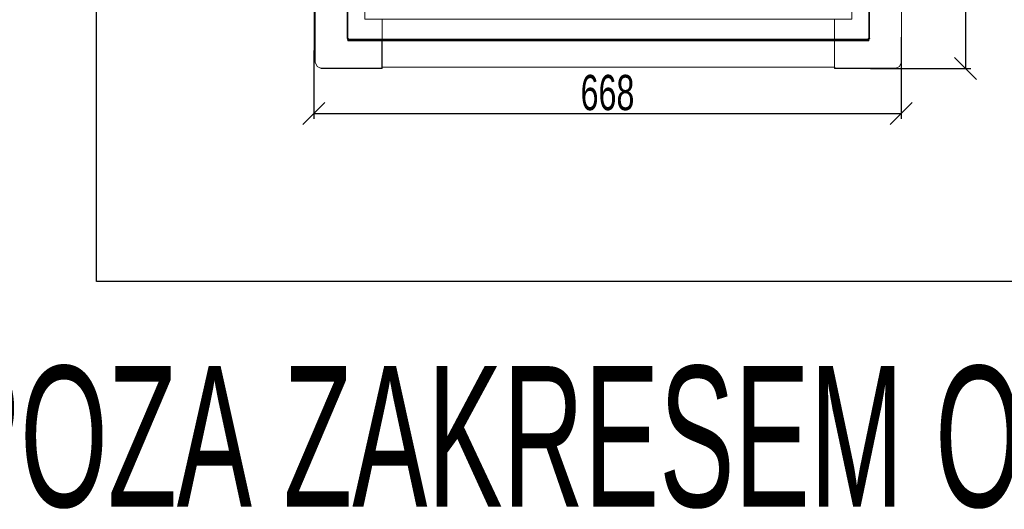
# Model space of a CAD drawing. Header units: millimetres. Extents: x -1290 to 1795, y -4192 to -1311.
# Tile 668 of 1056: x 1347 to 1571, y -2793 to -2681. Entities that reach past the tile are written whole.
import ezdxf

# ---------------------------------------------------------------- set-up
doc = ezdxf.new("R2010")
doc.units = ezdxf.units.MM
doc.linetypes.add('REDNIA', pattern=[0])
doc.layers.add('$EL_istn', color=7, linetype='Continuous', lineweight=15)
doc.layers.add('Aparatura', color=7, linetype='Continuous', lineweight=13)
doc.styles.get("Standard").update_dxf_attribs({"font": 'ARIALN.TTF', "width": 0.8})
doc.dimstyles.new('100', dxfattribs={"dimtxt": 15, "dimasz": 10, "dimexe": 1.25, "dimexo": 0.625, "dimtad": 1, "dimdec": 0, "dimtxsty": 'Standard', "dimblk": 'OBLIQUE', "dimcen": 2.5, "dimadec": 0, "dimazin": 0, "dimtfac": 1, "dimtdec": 0, "dimtmove": 0, "dimatfit": 3, "dimldrblk": 'NONE', "dimfxl": 1, "dimarcsym": 0})

# ---------------------------------------------------------------- blocks, each defined once
blk = doc.blocks.new('_Oblique')
at = {"color": 0, "linetype": 'ByBlock', "lineweight": -2}
blk.add_line((-0.5, -0.5), (0.5, 0.5), dxfattribs=at)
blk = doc.blocks.new('*D371')
at = {"layer": '$EL_istn', "color": 0, "linetype": 'Continuous', "lineweight": -2, "ltscale": 0.1}
for p, q in [((1539.23, -2500.05), (1563.46, -2500.05)), ((1562.21, -2500.05), (1562.21, -2692.45)), ((1540.63, -2692.45), (1563.46, -2692.45))]:
    blk.add_line(p, q, dxfattribs=at)
at = {"layer": 'Defpoints', "color": 0}
for p in [(1538.61, -2500.05), (1540.01, -2692.45), (1562.21, -2692.45)]:
    blk.add_point(p, dxfattribs=at)
at = {"layer": '$EL_istn', "color": 0, "linetype": 'ByBlock', "lineweight": -2, "xscale": 5, "yscale": 5, "zscale": 5}
for p, rotation in [((1562.21, -2500.05), 90), ((1562.21, -2692.45), 270)]:
    blk.add_blockref('_Oblique', p, dxfattribs=dict(at, rotation=rotation))
at = {"layer": '$EL_istn', "color": 0, "lineweight": 5, "insert": (1557.5, -2596.25), "char_height": 8, "attachment_point": 5, "rotation": 90}
blk.add_mtext('962', dxfattribs=at)
blk = doc.blocks.new('_None')
blk = doc.blocks.new('*D372')
at = {"layer": '$EL_istn', "color": 0, "linetype": 'Continuous', "lineweight": -2, "ltscale": 0.1}
for p, q in [((1547.58, -2685.34), (1547.58, -2703.94)), ((1414, -2688.39), (1414, -2703.94)), ((1414, -2702.69), (1547.58, -2702.69))]:
    blk.add_line(p, q, dxfattribs=at)
at = {"layer": 'Defpoints', "color": 0}
for p in [(1547.58, -2684.71), (1414, -2687.77), (1547.58, -2702.69)]:
    blk.add_point(p, dxfattribs=at)
at = {"layer": '$EL_istn', "color": 0, "linetype": 'ByBlock', "lineweight": -2, "xscale": 5, "yscale": 5, "zscale": 5, "rotation": 180}
blk.add_blockref('_Oblique', (1414, -2702.69), dxfattribs=at)
at = {"layer": '$EL_istn', "color": 0, "linetype": 'ByBlock', "lineweight": -2, "xscale": 5, "yscale": 5, "zscale": 5}
blk.add_blockref('_Oblique', (1547.58, -2702.69), dxfattribs=at)
at = {"layer": '$EL_istn', "color": 0, "lineweight": 5, "insert": (1480.79, -2697.98), "char_height": 8, "attachment_point": 5}
blk.add_mtext('668', dxfattribs=at)

msp = doc.modelspace()

# ---------------------------------------------------------------- linework, layer by layer
at = {"layer": 'Aparatura', "color": 7, "lineweight": 13}
for points in [[(1421.53, -2506.85), (1421.53, -2685.58), (1421.53, -2506.85)], [(1421.73, -2506.85), (1421.73, -2685.58), (1421.73, -2506.85)], [(1540.21, -2685.58), (1540.21, -2506.85), (1540.21, -2685.58)], [(1540.42, -2685.58), (1540.42, -2506.85), (1540.42, -2685.58)], [(1414.28, -2691.04), (1414.28, -2678.17), (1414.28, -2691.04)], [(1429.55, -2691.02), (1429.55, -2681.22), (1425.58, -2681.22), (1425.58, -2678.23), (1415.7, -2678.23), (1414.63, -2678.23), (1414.28, -2678.23), (1414.28, -2691.02), (1414.72, -2692), (1415.7, -2692.44), (1429.55, -2692.44), (1429.55, -2692.18), (1429.55, -2691.02)], [(1429.55, -2691.02), (1429.55, -2681.22), (1425.58, -2681.22), (1425.58, -2678.23), (1415.7, -2678.23), (1414.63, -2678.23), (1414.28, -2678.23), (1414.28, -2691.02), (1414.72, -2692), (1415.7, -2692.44), (1429.55, -2692.44), (1429.55, -2692.18), (1429.55, -2691.02)], [(1546.26, -2678.23), (1536.38, -2678.23), (1536.38, -2681.22), (1532.41, -2681.22), (1532.41, -2691.02), (1532.41, -2692.18), (1532.41, -2692.44), (1546.26, -2692.44), (1547.23, -2692), (1547.68, -2691.02), (1547.68, -2678.23), (1547.33, -2678.23), (1546.26, -2678.23)], [(1546.26, -2678.23), (1536.38, -2678.23), (1536.38, -2681.22), (1532.41, -2681.22), (1532.41, -2691.02), (1532.41, -2692.18), (1532.41, -2692.44), (1546.26, -2692.44), (1547.23, -2692), (1547.68, -2691.02), (1547.68, -2678.23), (1547.33, -2678.23), (1546.26, -2678.23)], [(1547.66, -2678.17), (1547.66, -2691.04), (1547.66, -2678.17)], [(1532.41, -2681.22), (1429.55, -2681.22), (1429.55, -2691.02), (1429.55, -2692.18), (1532.41, -2692.18), (1532.41, -2691.02), (1532.41, -2681.22)], [(1532.41, -2681.22), (1429.55, -2681.22), (1429.55, -2691.02), (1429.55, -2692.18), (1532.41, -2692.18), (1532.41, -2691.02), (1532.41, -2681.22)], [(1421.53, -2685.57), (1421.62, -2685.84), (1421.96, -2685.96), (1421.53, -2685.57)], [(1421.73, -2685.57), (1421.79, -2685.74), (1421.96, -2685.79), (1421.73, -2685.57)], [(1540, -2685.96), (1540.33, -2685.84), (1540.43, -2685.57), (1540, -2685.96)], [(1540, -2685.79), (1540.16, -2685.74), (1540.23, -2685.57), (1540, -2685.79)], [(1421.73, -2685.94), (1421.73, -2686.17), (1421.73, -2685.94)], [(1421.73, -2685.94), (1540.23, -2685.94), (1421.73, -2685.94)], [(1421.73, -2686.16), (1540.23, -2686.16), (1421.73, -2686.16)], [(1425.56, -2685.77), (1421.95, -2685.77), (1425.56, -2685.77)], [(1424.75, -2685.94), (1421.95, -2685.94), (1424.75, -2685.94)], [(1422.32, -2686.16), (1422.77, -2686.16), (1422.32, -2686.16)], [(1422.75, -2686.16), (1423.94, -2686.16), (1422.75, -2686.16)], [(1425.54, -2685.77), (1537.22, -2685.77), (1425.54, -2685.77)], [(1429.49, -2686.16), (1429.49, -2691.04), (1429.49, -2686.16)], [(1480.19, -2686.16), (1480.59, -2686.16), (1480.19, -2686.16)], [(1532.45, -2686.16), (1532.45, -2691.04), (1532.45, -2686.16)], [(1537.21, -2685.77), (1540.01, -2685.77), (1537.21, -2685.77)], [(1537.21, -2685.94), (1540.01, -2685.94), (1537.21, -2685.94)], [(1538.01, -2686.16), (1538.46, -2686.16), (1538.01, -2686.16)], [(1538.45, -2686.16), (1539.64, -2686.16), (1538.45, -2686.16)], [(1540.21, -2685.94), (1540.21, -2686.17), (1540.21, -2685.94)], [(1429.49, -2691.03), (1429.49, -2692.44), (1429.49, -2691.03)], [(1429.49, -2692.16), (1532.47, -2692.16), (1429.49, -2692.16)], [(1532.45, -2691.03), (1532.45, -2692.44), (1532.45, -2691.03)], [(1429.5, -2692.42), (1415.68, -2692.42), (1429.5, -2692.42)], [(1546.28, -2692.42), (1532.45, -2692.42), (1546.28, -2692.42)]]:
    msp.add_lwpolyline(points, close=True, dxfattribs=at)
for points in [[(1414.08, -2691.02), (1414.08, -2678.23)], [(1547.67, -2678.19), (1547.67, -2691.04), (1547.24, -2692), (1546.28, -2692.44), (1532.47, -2692.44), (1532.47, -2692.17), (1429.49, -2692.17), (1429.49, -2692.44), (1415.68, -2692.44), (1414.72, -2692), (1414.28, -2691.04), (1414.28, -2678.19)], [(1547.67, -2678.19), (1547.67, -2691.04), (1547.24, -2692), (1546.28, -2692.44), (1532.47, -2692.44), (1532.47, -2692.17), (1429.49, -2692.17), (1429.49, -2692.44), (1415.68, -2692.44), (1414.72, -2692), (1414.28, -2691.04), (1414.28, -2678.19)], [(1547.67, -2678.18), (1547.67, -2691.04), (1547.23, -2692), (1546.27, -2692.43), (1532.46, -2692.43), (1532.46, -2692.17), (1429.49, -2692.17), (1429.49, -2692.43), (1415.69, -2692.43), (1414.72, -2692), (1414.29, -2691.04), (1414.29, -2678.18)], [(1547.68, -2678.23), (1547.68, -2691.02)], [(1429.55, -2681.22), (1429.55, -2691.02)], [(1532.41, -2681.22), (1532.41, -2691.02)], [(1414.28, -2691.02), (1414.72, -2692), (1415.7, -2692.44)], [(1429.55, -2691.02), (1429.55, -2692.44)], [(1429.55, -2692.18), (1532.41, -2692.18)], [(1532.41, -2691.02), (1532.41, -2692.44)], [(1546.26, -2692.44), (1547.23, -2692), (1547.68, -2691.02)], [(1429.55, -2692.44), (1415.7, -2692.44)], [(1546.26, -2692.44), (1532.41, -2692.44)]]:
    msp.add_lwpolyline(points, dxfattribs=at)
at = {"layer": 'Defpoints', "color": 6, "linetype": 'REDNIA'}
msp.add_lwpolyline([(1364.54, -2458.92), (1764.54, -2458.92), (1764.54, -2740.92), (1364.54, -2740.92)], close=True, dxfattribs=at)

# ---------------------------------------------------------------- texts
at = {"layer": 'Defpoints', "color": 6, "linetype": 'REDNIA', "width": 0.7}
msp.add_text('POZA ZAKRESEM OPRACOWANIA', height=32, dxfattribs=at).set_placement((1330.05, -2792.13))

# ---------------------------------------------------------------- dimensions: what is measured, and where the dimension line sits
at = {"layer": '$EL_istn', "linetype": 'Continuous', "lineweight": 5, "ltscale": 0.1}
dim = msp.add_linear_dim(base=(1562.21, -2692.45), p1=(1538.61, -2500.05), p2=(1540.01, -2692.45), angle=90, dimstyle='100', override={"dimtxt": 8, "dimasz": 5, "dimlfac": 5, "dimtxsty": 'Standard', "dimldrblk": 'None', "dimfxl": 35}, dxfattribs=at)
dim.commit()
dim.dimension.update_dxf_attribs({"geometry": '*D371', "text_midpoint": (1557.5, -2596.25)})
dim = msp.add_linear_dim(base=(1547.58, -2702.69), p1=(1414, -2687.77), p2=(1547.58, -2684.71), dimstyle='100', override={"dimtxt": 8, "dimasz": 5, "dimlfac": 5, "dimfxl": 35, "dimfxlon": 0}, dxfattribs=at)
dim.commit()
dim.dimension.update_dxf_attribs({"geometry": '*D372', "text_midpoint": (1480.79, -2697.98)})

doc.saveas('drawing.dxf')
